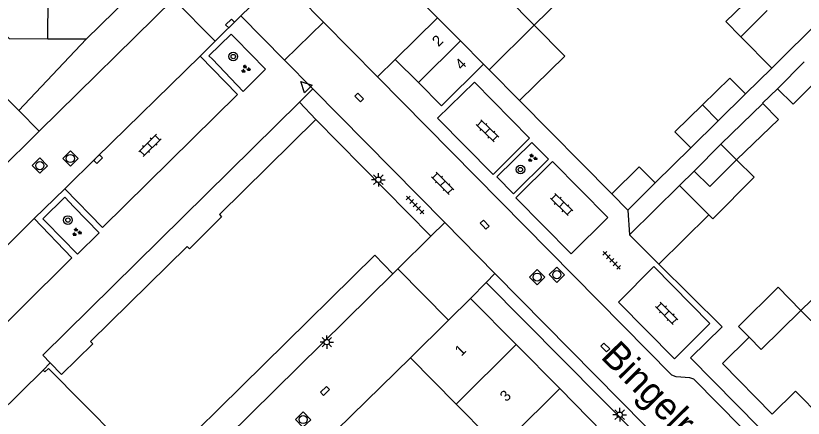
# Model space of a CAD drawing. Extents: x 128000 to 131008, y 398996 to 402500.
# Drawn here: x 129725.7 to 129798.2, y 399237.9 to 399275 of the extents above; entities that cross this region are included whole.
import ezdxf

# ---------------------------------------------------------------- set-up
doc = ezdxf.new("R2010")
doc.units = 0
for name, color, linetype in [('gg-afsc-erfafscheiding', 7, 'Continuous'), ('gg-afsc-muur', 7, 'Continuous'), ('gg-anno-huisnummerreeks BGT', 7, 'Continuous'), ('gg-anno-openbare ruimte label', 7, 'Continuous'), ('gg-bbg-bijgebouw', 7, 'Continuous'), ('gg-bbg-gedigitaliseerde bijgebouw', 7, 'Continuous'), ('gg-bbg-hoofdgebouw', 7, 'Continuous'), ('gg-bbg-luifel en loopbrug', 7, 'Continuous'), ('gg-bbg-onder overbouw', 7, 'Continuous'), ('gg-bbg-pand overbouw', 7, 'Continuous'), ('gg-bbg-tussenscheiding', 7, 'Continuous'), ('gg-knt-verharding', 7, 'Continuous'), ('gg-knt-verharding nz', 7, 'Continuous'), ('gt-grn-weggrens', 7, 'Continuous'), ('gt-symb-boom', 7, 'Continuous'), ('gt-symb-groenvak', 7, 'Continuous'), ('gt-symb-klinker verharding', 7, 'Continuous'), ('gt-symb-kolk', 7, 'Continuous'), ('gt-symb-lichtmast', 7, 'Continuous'), ('gt-symb-rioolschacht', 7, 'Continuous'), ('gt-symb-tegel verharding', 7, 'Continuous'), ('gt-symb-waterafsluiter', 7, 'Continuous')]:
    doc.layers.add(name, color=color, linetype=linetype)

# ---------------------------------------------------------------- blocks, each defined once
blk = doc.blocks.new('gt0-KL1')
at = {"layer": 'gt-symb-klinker verharding'}
for p, q in [((-1.15, 0.3), (1.15, 0.3)), ((-1, -0.3), (-1, 0.3)), ((-0.5, 0.3), (-0.5, 0.45)), ((0, -0.3), (0, 0.3)), ((0.5, 0.3), (0.5, 0.45)), ((1, -0.3), (1, 0.3)), ((-1.15, -0.3), (1.15, -0.3)), ((-0.5, -0.45), (-0.5, -0.3)), ((0.5, -0.45), (0.5, -0.3))]:
    blk.add_line(p, q, dxfattribs=at)
blk = doc.blocks.new('gt0-BOOM')
at = {"layer": 'gt-symb-boom'}
for radius in [0.4, 0.2]:
    blk.add_circle((0, 0), radius, dxfattribs=at)
blk = doc.blocks.new('gt0-GRVAK')
at = {"layer": 'gt-symb-groenvak'}
for p, q in [((-0.11, 0.189), (-0.228, 0.24)), ((-0.182, 0.153), (0.088, 0.153)), ((-0.091, 0.211), (-0.156, 0.322)), ((-0.047, 0.214), (-0.047, 0.393)), ((-0.004, 0.211), (0.061, 0.322)), ((0.015, 0.189), (0.133, 0.24)), ((0.262, -0.052), (0.197, 0.059)), ((0.305, -0.049), (0.305, 0.13)), ((0.349, -0.052), (0.414, 0.059)), ((-0.245, -0.228), (-0.363, -0.177)), ((-0.318, -0.264), (-0.047, -0.264)), ((-0.226, -0.206), (-0.291, -0.095)), ((-0.183, -0.203), (-0.183, -0.024)), ((-0.139, -0.206), (-0.074, -0.095)), ((-0.12, -0.228), (-0.002, -0.177)), ((0.243, -0.074), (0.125, -0.023)), ((0.17, -0.11), (0.441, -0.11)), ((0.368, -0.074), (0.486, -0.023))]:
    blk.add_line(p, q, dxfattribs=at)
blk = doc.blocks.new('gt0-LMAST')
at = {"layer": 'gt-symb-lichtmast'}
for p, q in [((-0.182, 0.173), (-0.447, 0.438)), ((-0.005, 0.246), (-0.005, 0.621)), ((0.172, 0.173), (0.437, 0.438)), ((-0.255, -0.004), (-0.63, -0.004)), ((-0.182, -0.181), (-0.447, -0.446)), ((-0.005, -0.254), (-0.005, -0.629)), ((0.437, -0.446), (0.172, -0.181)), ((0.245, -0.004), (0.62, -0.004))]:
    blk.add_line(p, q, dxfattribs=at)
blk.add_circle((-0.005, -0.004), 0.25, dxfattribs=at)
blk = doc.blocks.new('gt0-KOLK')
at = {"layer": 'gt-symb-kolk'}
blk.add_lwpolyline([(0, 0), (0.375, 0), (0.375, 0.4), (-0.375, 0.4), (-0.375, 0), (0, 0)], dxfattribs=at)
blk = doc.blocks.new('gt0-RS')
at = {"layer": 'gt-symb-rioolschacht'}
blk.add_lwpolyline([(-0.5, -0.5), (0.5, -0.5), (0.5, 0.5), (-0.5, 0.5)], close=True, dxfattribs=at)
blk.add_circle((0, 0), 0.375, dxfattribs=at)
blk = doc.blocks.new('gt0-TEG1')
at = {"layer": 'gt-symb-tegel verharding'}
for p, q in [((-1.125, 0), (1.125, 0)), ((-0.9, -0.25), (-0.9, 0.25)), ((-0.45, -0.25), (-0.45, 0.25)), ((0, -0.25), (0, 0.25)), ((0.45, -0.25), (0.45, 0.25)), ((0.9, -0.25), (0.9, 0.25))]:
    blk.add_line(p, q, dxfattribs=at)
blk = doc.blocks.new('gt0-WAFSL')
at = {"layer": 'gt-symb-waterafsluiter'}
for p, q in [((-0.5, -0.333), (0, 0.667)), ((0, 0.667), (0.5, -0.333)), ((0.5, -0.333), (-0.5, -0.333))]:
    blk.add_line(p, q, dxfattribs=at)

msp = doc.modelspace()

# ---------------------------------------------------------------- linework, layer by layer
at = {"layer": 'gg-afsc-erfafscheiding'}
for p, q in [((129772.102, 399267.135), (129780.6, 399258.54)), ((129755.247, 399236.769), (129762.05, 399243.44))]:
    msp.add_line(p, q, dxfattribs=at)
msp.add_lwpolyline([(129795.87, 399268.24), (129794.486, 399266.911), (129794.523, 399266.872)], dxfattribs=at)
at = {"layer": 'gg-afsc-muur'}
msp.add_lwpolyline([(129800.49, 399230.6), (129787.86, 399243.42), (129790.78, 399246.3), (129784.938, 399252.074)], dxfattribs=at)
at = {"layer": 'gg-bbg-bijgebouw'}
for p, q in [((129795.33, 399270.14), (129803.64, 399278.37)), ((129760.66, 399270.94), (129764.55, 399274.77)), ((129795.33, 399270.14), (129792.476, 399273.028)), ((129762.78, 399268.795), (129760.66, 399270.94)), ((129798.33, 399270.705), (129795.87, 399268.24)), ((129792.92, 399267.76), (129790.395, 399265.275)), ((129790.395, 399265.275), (129787.87, 399262.79)), ((129790.645, 399263.115), (129788.19, 399260.65)), ((129782.08, 399257.05), (129784.61, 399259.55)), ((129782.22, 399254.76), (129786.847, 399259.325)), ((129786.847, 399259.325), (129789.531, 399256.606)), ((129780.6, 399258.54), (129782.08, 399257.05)), ((129789.531, 399256.606), (129784.938, 399252.074)), ((129784.938, 399252.074), (129782.22, 399254.76))]:
    msp.add_line(p, q, dxfattribs=at)
for points in [[(129792.476, 399273.028), (129791.1, 399274.42), (129793.546, 399276.825)], [(129768.77, 399270.51), (129764.9, 399266.65), (129762.78, 399268.795)], [(129788.94, 399266.735), (129791.47, 399269.22), (129792.92, 399267.76)], [(129795.87, 399268.24), (129797.31, 399266.8), (129799.77, 399269.265)], [(129787.87, 399262.79), (129786.41, 399264.25), (129788.94, 399266.735)], [(129788.19, 399260.65), (129789.64, 399259.21), (129792.095, 399261.675)], [(129784.61, 399259.55), (129783.12, 399261.04), (129780.6, 399258.54)]]:
    msp.add_lwpolyline(points, dxfattribs=at)
at = {"layer": 'gg-bbg-gedigitaliseerde bijgebouw'}
msp.add_line((129790.645, 399263.115), (129794.523, 399266.872), dxfattribs=at)
msp.add_lwpolyline([(129794.523, 399266.872), (129795.945, 399265.405), (129792.095, 399261.675)], dxfattribs=at)
at = {"layer": 'gg-bbg-hoofdgebouw'}
for p, q in [((129738.152, 399278.65), (129732.18, 399272.8)), ((129773.457, 399274.086), (129777.631, 399278.198)), ((129764.55, 399274.77), (129762.86, 399276.49)), ((129769.29, 399269.98), (129773.457, 399274.086)), ((129732.18, 399272.8), (129728.655, 399272.81)), ((129769.29, 399269.98), (129768.77, 399270.51)), ((129763.94, 399254.65), (129753.33, 399265.4)), ((129760.893, 399251.637), (129763.94, 399254.65)), ((129760.43, 399251.18), (129760.893, 399251.637)), ((129798.028, 399247.799), (129801.871, 399251.592)), ((129765.559, 399246.911), (129767.58, 399248.91)), ((129767.58, 399248.91), (129771.793, 399244.645)), ((129762.05, 399243.44), (129765.559, 399246.911)), ((129771.793, 399244.645), (129775.798, 399240.591)), ((129762.05, 399243.44), (129766.273, 399239.167)), ((129728.88, 399242.96), (129728.22, 399242.3)), ((129775.798, 399240.591), (129779.809, 399236.531)), ((129766.273, 399239.167), (129770.279, 399235.111))]:
    msp.add_line(p, q, dxfattribs=at)
for points in [[(129728.655, 399272.81), (129725.13, 399272.82), (129718.45, 399279.6)], [(129753.33, 399265.4), (129744.45, 399256.63), (129744.66, 399256.42), (129741.69, 399253.49), (129741.48, 399253.7), (129732.58, 399244.92), (129732.79, 399244.71), (129729.92, 399241.89), (129728.88, 399242.96)], [(129738.31, 399232.75), (129758.76, 399252.88), (129760.43, 399251.18)], [(129793.25, 399245.33), (129794.37, 399244.19), (129798.028, 399247.799)], [(129803.957, 399241.843), (129799.95, 399237.89), (129797.51, 399240.36), (129795.38, 399238.25), (129790.79, 399242.9), (129793.25, 399245.33)]]:
    msp.add_lwpolyline(points, dxfattribs=at)
at = {"layer": 'gg-bbg-luifel en loopbrug'}
for p, q in [((129769.29, 399269.98), (129772.102, 399267.135)), ((129786.847, 399259.325), (129788.19, 399260.65))]:
    msp.add_line(p, q, dxfattribs=at)
for points in [[(129773.457, 399274.086), (129776.265, 399271.237), (129772.102, 399267.135)], [(129792.095, 399261.675), (129793.699, 399260.082), (129789.892, 399256.248), (129789.531, 399256.606)], [(129798.028, 399247.799), (129795.922, 399249.936), (129792.264, 399246.331), (129793.25, 399245.33)]]:
    msp.add_lwpolyline(points, dxfattribs=at)
at = {"layer": 'gg-bbg-onder overbouw'}
msp.add_lwpolyline([(129738.31, 399232.75), (129728.71, 399242.46), (129728.38, 399242.14), (129728.22, 399242.3)], dxfattribs=at)
at = {"layer": 'gg-bbg-pand overbouw'}
msp.add_line((129723.69, 399237.84), (129728.22, 399242.3), dxfattribs=at)
at = {"layer": 'gg-bbg-tussenscheiding'}
for p, q in [((129728.655, 399272.81), (129728.681, 399281.881)), ((129767.036, 399280.603), (129773.457, 399274.086)), ((129792.476, 399273.028), (129794.916, 399275.439)), ((129766.668, 399272.638), (129764.55, 399274.77)), ((129762.78, 399268.795), (129766.668, 399272.638)), ((129768.77, 399270.51), (129766.668, 399272.638)), ((129788.94, 399266.735), (129790.395, 399265.275)), ((129790.645, 399263.115), (129792.095, 399261.675)), ((129803.957, 399241.843), (129798.028, 399247.799)), ((129771.793, 399244.645), (129766.273, 399239.167)), ((129775.798, 399240.591), (129770.279, 399235.111))]:
    msp.add_line(p, q, dxfattribs=at)
at = {"layer": 'gg-knt-verharding'}
for p, q in [((129746.441, 399274.953), (129750.012, 399278.469)), ((129727.863, 399264.318), (129740.231, 399276.528)), ((129744.071, 399272.608), (129746.441, 399274.953)), ((129750.46, 399270.86), (129754.04, 399274.38)), ((129754.04, 399274.38), (129759.023, 399269.326)), ((129742.682, 399271.229), (129744.071, 399272.608)), ((129746.13, 399267.701), (129742.682, 399271.229)), ((129753.06, 399268.223), (129750.46, 399270.86)), ((129792.92, 399267.76), (129795.33, 399270.14)), ((129765.214, 399255.899), (129753.06, 399268.223)), ((129751.83, 399267.01), (129753.33, 399265.4)), ((129723.741, 399260.249), (129727.863, 399264.318)), ((129784.61, 399259.55), (129787.87, 399262.79)), ((129727.397, 399256.266), (129730.228, 399259.003)), ((129769.834, 399251.214), (129765.214, 399255.899)), ((129765.559, 399246.911), (129760.893, 399251.637)), ((129740.013, 399231.047), (129760.43, 399251.18)), ((129767.58, 399248.91), (129769.04, 399250.38)), ((129769.04, 399250.38), (129793.53, 399225.63))]:
    msp.add_line(p, q, dxfattribs=at)
for points in [[(129743.804, 399270.947), (129743.492, 399271.26), (129745.532, 399273.265), (129745.927, 399272.858)], [(129743.804, 399270.947), (129746.642, 399267.994), (129748.714, 399270.036), (129745.927, 399272.858)], [(129801.34, 399228.1), (129788.17, 399241.46), (129787.8, 399241.6), (129786.52, 399241.67), (129786.14, 399241.82), (129759.023, 399269.326)], [(129769.657, 399260.325), (129764.558, 399265.527), (129767.954, 399268.851), (129773.034, 399263.666), (129769.657, 399260.325)], [(129730.228, 399259.003), (129733.683, 399255.432), (129746.13, 399267.701)], [(129728.88, 399242.96), (129728.18, 399243.68), (129751.83, 399267.01)], [(129771.545, 399258.553), (129774.777, 399261.756), (129773.242, 399263.291), (129770.01, 399260.107), (129771.545, 399258.553)], [(129771.755, 399258.165), (129775.14, 399261.538), (129780.242, 399256.364), (129776.866, 399253.015), (129771.755, 399258.165)], [(129728.482, 399255.939), (129728.186, 399256.243), (129730.213, 399258.23), (129731.054, 399257.345)], [(129728.482, 399255.939), (129731.372, 399252.972), (129733.38, 399254.949), (129731.054, 399257.345)], [(129721.399, 399243.273), (129730.87, 399252.658), (129727.397, 399256.266)], [(129781.217, 399248.568), (129786.384, 399243.332), (129789.64, 399246.608), (129784.466, 399251.833), (129781.217, 399248.568)], [(129851.224, 399169.278), (129849.91, 399169.29), (129849.91, 399169.84), (129849.73, 399170.25), (129810.2, 399210.26), (129810.08, 399210.58), (129809.99, 399211.94), (129809.82, 399212.33), (129790.21, 399232.3), (129789.81, 399232.48), (129788.61, 399232.4), (129788.29, 399232.5), (129769.834, 399251.214)]]:
    msp.add_lwpolyline(points, dxfattribs=at)
at = {"layer": 'gg-knt-verharding nz'}
msp.add_line((129716.398, 399245.386), (129727.397, 399256.266), dxfattribs=at)
msp.add_lwpolyline([(129730.228, 399259.003), (129733.146, 399261.888), (129742.682, 399271.229)], dxfattribs=at)
at = {"layer": 'gt-grn-weggrens'}
for p, q in [((129750.012, 399278.469), (129754.04, 399274.38)), ((129744.071, 399272.608), (129740.231, 399276.528)), ((129750.46, 399270.86), (129746.441, 399274.953)), ((129725.969, 399266.222), (129732.18, 399272.8)), ((129719.98, 399272.24), (129725.969, 399266.222)), ((129759.023, 399269.326), (129760.66, 399270.94)), ((129751.83, 399267.01), (129753.06, 399268.223)), ((129727.863, 399264.318), (129725.969, 399266.222)), ((129782.08, 399257.05), (129782.22, 399254.76)), ((129763.94, 399254.65), (129765.214, 399255.899)), ((129769.04, 399250.38), (129769.834, 399251.214))]:
    msp.add_line(p, q, dxfattribs=at)

# ---------------------------------------------------------------- block references
at = {"layer": 'gt-symb-boom'}
for p in [(129745.733, 399271.205), (129772.186, 399260.782), (129730.502, 399256.13)]:
    msp.add_blockref('gt0-BOOM', p, dxfattribs=at)
at = {"layer": 'gt-symb-groenvak'}
for p in [(129746.862, 399270.05), (129773.275, 399261.838), (129731.302, 399255.013)]:
    msp.add_blockref('gt0-GRVAK', p, dxfattribs=at)
at = {"layer": 'gt-symb-klinker verharding'}
for p, rotation in [((129769.146, 399264.362), -44.10862415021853), ((129738.049, 399263.015), 44.675840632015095), ((129765.023, 399259.516), -45.405196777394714), ((129775.978, 399257.563), -44.108624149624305), ((129785.66, 399247.538), -45.40519677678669)]:
    msp.add_blockref('gt0-KL1', p, dxfattribs=dict(at, rotation=rotation))
at = {"layer": 'gt-symb-kolk'}
for p, rotation in [((129745.577, 399274.103), 44.7975422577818), ((129757.183, 399267.293), -45.40519677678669), ((129733.146, 399261.888), -135.32415936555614), ((129768.745, 399255.564), -45.40519677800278), ((129779.86, 399244.237), -45.32415936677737), ((129754.325, 399240.236), 44.594803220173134)]:
    msp.add_blockref('gt0-KOLK', p, dxfattribs=dict(at, rotation=rotation))
at = {"layer": 'gt-symb-lichtmast'}
for p in [(129759.1, 399259.845), (129754.355, 399244.88), (129781.33, 399238.187)]:
    msp.add_blockref('gt0-LMAST', p, dxfattribs=at)
at = {"layer": 'gt-symb-rioolschacht'}
for p, rotation in [((129730.728, 399261.807), 44.635579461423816), ((129727.915, 399261.144), 44.635579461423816), ((129773.725, 399250.87), -45.405196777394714), ((129775.538, 399251.092), -45.405196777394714), ((129752.168, 399237.74), 43.78457174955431)]:
    msp.add_blockref('gt0-RS', p, dxfattribs=dict(at, rotation=rotation))
at = {"layer": 'gt-symb-tegel verharding'}
for p, rotation in [((129762.481, 399257.518), -45.405196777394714), ((129780.596, 399252.417), -45.40519677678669)]:
    msp.add_blockref('gt0-TEG1', p, dxfattribs=dict(at, rotation=rotation))
at = {"layer": 'gt-symb-waterafsluiter', "rotation": 45.0000000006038}
msp.add_blockref('gt0-WAFSL', (129752.423, 399268.439), dxfattribs=at)

# ---------------------------------------------------------------- texts
at = {"layer": 'gg-anno-huisnummerreeks BGT'}
for s, p in [('2', (129764.64, 399272.05)), ('4', (129766.76, 399269.905)), ('1', (129766.732, 399243.525)), ('3', (129770.884, 399239.322))]:
    msp.add_text(s, height=1, rotation=44.7, dxfattribs=at).set_placement(p)
at = {"layer": 'gg-anno-openbare ruimte label'}
msp.add_text('Bingelradestraat', height=2.5, rotation=314.7, dxfattribs=at).set_placement((129779.49, 399243.455))

doc.saveas('drawing.dxf')
